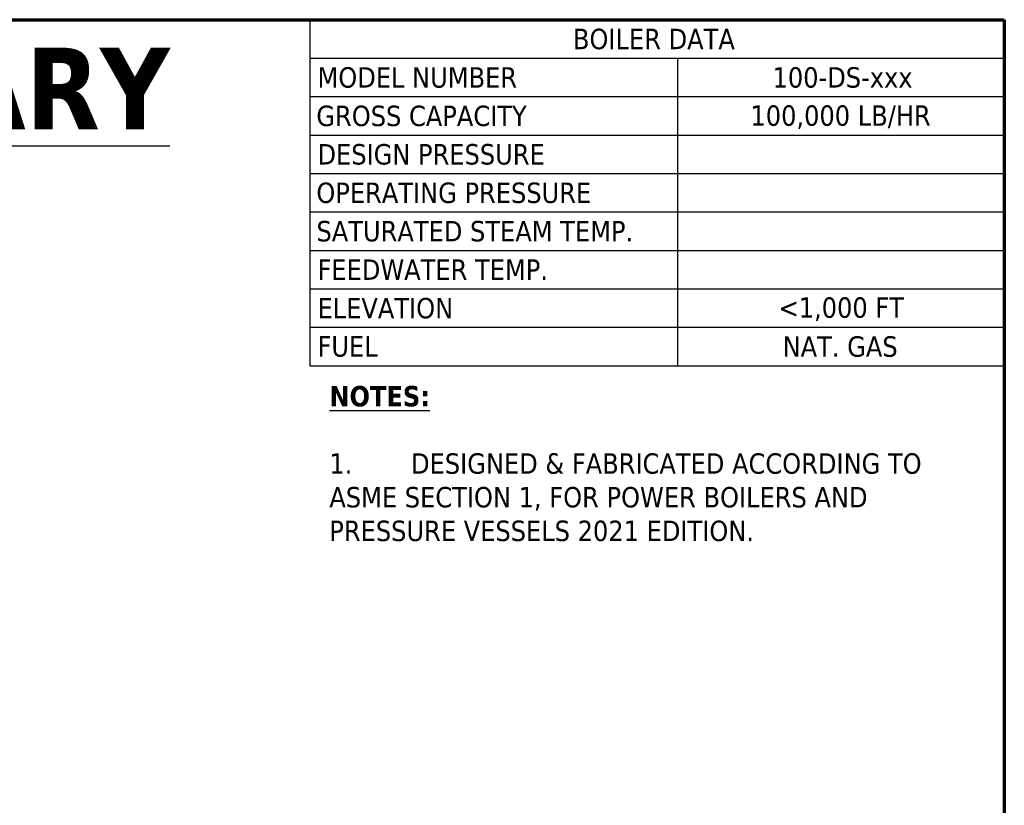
# Model space of a CAD drawing. Header units: inches. Extents: x 5 to 1128, y -85 to 748.
# Tile 689 of 689: x 935 to 1128, y 594 to 748. Entities that reach past the tile are written whole.
import ezdxf

# ---------------------------------------------------------------- set-up
doc = ezdxf.new("R2010")
doc.units = ezdxf.units.IN
doc.header["$LTSCALE"] = 32
doc.header["$MEASUREMENT"] = 0
doc.layers.add('Border (ANSI)', color=7, linetype='Continuous', lineweight=70)
doc.layers.add('Symbol (ANSI)', color=7, linetype='Continuous', lineweight=25)
doc.styles.add('Note Text (ANSI)', font='tahoma.ttf')

# ---------------------------------------------------------------- blocks, each defined once
blk = doc.blocks.new('Borders SUPERIOR BORDER')
at = {"layer": 'Border (ANSI)'}
for p, q in [((0.75, 23.375), (35.25, 23.375)), ((35.25, 23.375), (35.25, 0.625))]:
    blk.add_line(p, q, dxfattribs=at)
blk = doc.blocks.new('Table2')
at = {"layer": 'Symbol (ANSI)'}
for p, q in [((31, 23.375), (35.25, 23.375)), ((31, 23.375), (31, 23.1398)), ((35.25, 23.375), (35.25, 23.1398)), ((31, 23.1398), (35.25, 23.1398)), ((31, 23.1398), (31, 21.2589)), ((33.25, 23.1398), (33.25, 21.2589)), ((35.25, 23.1398), (35.25, 21.2589)), ((31, 22.9047), (35.25, 22.9047)), ((31, 22.6696), (35.25, 22.6696)), ((31, 22.4345), (35.25, 22.4345)), ((31, 22.1994), (35.25, 22.1994)), ((31, 21.9642), (35.25, 21.9642)), ((31, 21.7291), (35.25, 21.7291)), ((31, 21.494), (35.25, 21.494)), ((31, 21.2589), (35.25, 21.2589))]:
    blk.add_line(p, q, dxfattribs=at)
at = {"layer": 'Symbol (ANSI)', "char_height": 0.125, "attachment_point": 7, "style": 'Note Text (ANSI)'}
for s, insert in [('BOILER DATA', (32.6104, 23.1923)), ('MODEL NUMBER', (31.0475, 22.9571)), ('100-DS-xxx', (33.8318, 22.9572)), ('GROSS CAPACITY', (31.0405, 22.722)), ('100,000 LB/HR', (33.6968, 22.7063)), ('DESIGN PRESSURE', (31.0475, 22.4871)), ('OPERATING PRESSURE', (31.0405, 22.2518)), ('SATURATED STEAM TEMP.', (31.0414, 22.0169)), ('FEEDWATER TEMP.', (31.0475, 21.7842)), ('ELEVATION', (31.0475, 21.5464)), ('<1,000 FT', (33.8686, 21.5323)), ('FUEL', (31.0475, 21.3126)), ('NAT. GAS', (33.8937, 21.3116))]:
    blk.add_mtext(s, dxfattribs=dict(at, insert=insert))

msp = doc.modelspace()

# ---------------------------------------------------------------- block references
at = {"xscale": 32, "yscale": 32, "zscale": 32}
for name in ['Borders SUPERIOR BORDER', 'Table2']:
    msp.add_blockref(name, (0, 0), dxfattribs=at)

# ---------------------------------------------------------------- texts
at = {"layer": 'Symbol (ANSI)', "insert": (819.88236, 742.52423), "char_height": 15.9999998, "width": 170.0533281, "attachment_point": 1, "style": 'Note Text (ANSI)'}
msp.add_mtext('\\fTahoma|b1|i0;{\\H16.0000;\\LPRELIMINARY}\\l', dxfattribs=at)
at = {"layer": 'Symbol (ANSI)', "insert": (995.83896, 676.32714), "char_height": 3.9999999, "width": 131.5539928, "attachment_point": 1, "line_spacing_factor": 0.987884, "style": 'Note Text (ANSI)'}
msp.add_mtext('\\fTahoma|b1|i0;{\\H4.0000;\\LNOTES:}\\l\\fTahoma|b0|i0;{\\H4.0000;\\P}\\fTahoma|b0|i0;{\\H4.0000;\\P}\\fTahoma|b0|i0;{\\H4.0000;1.^I}\\fTahoma|b0|i0;{\\H4.0000;DESIGNED & FABRICATED ACCORDING TO \\PASME SECTION 1, FOR POWER BOILERS AND \\PPRESSURE VESSELS 2021 EDITION.\\P}', dxfattribs=at)

doc.saveas('drawing.dxf')
